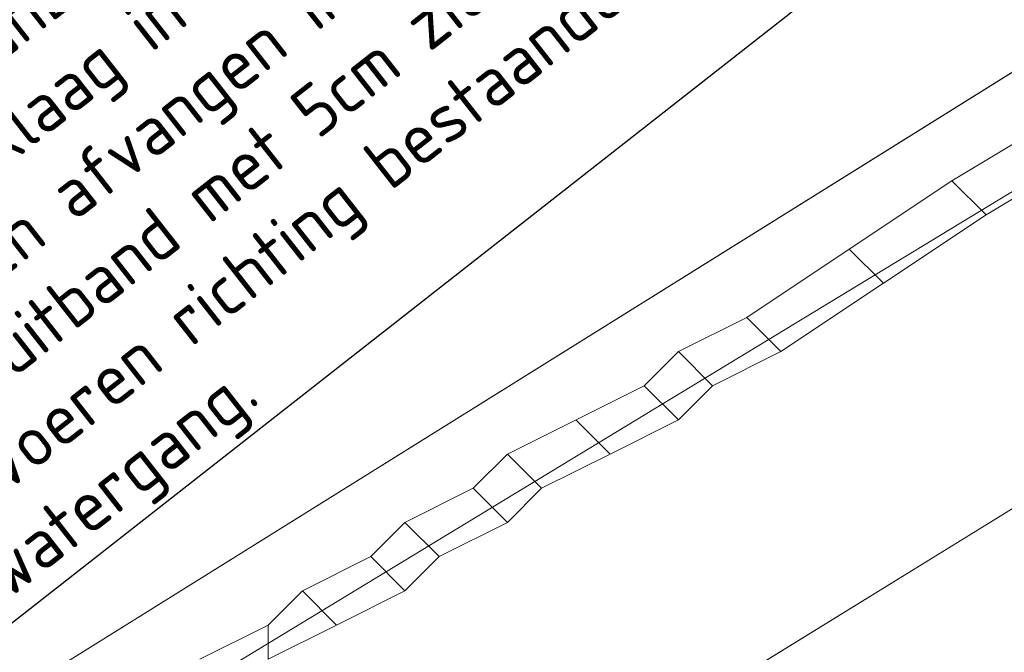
# Model space of a CAD drawing. Header units: metres. Extents: x 163628 to 167855, y 402678 to 405435.
# Tile 369 of 656: x 167387.08 to 167396.68, y 404835.23 to 404841.4. Entities that reach past the tile are written whole.
import ezdxf
from ezdxf import colors
from ezdxf.entities.mleader import LeaderData, LeaderLine
from ezdxf.math import Vec2, Vec3

# ---------------------------------------------------------------- set-up
doc = ezdxf.new("R2010")
doc.units = ezdxf.units.M
for name, color, linetype, lineweight in [('X-CA190022.004-UO-BGT_Ondergrond$0$GE_317_WGDVoetpad_Vlak_GEM', 253, 'Continuous', 9), ('X-CA190022.004-UO-BGT_Ondergrond$0$GE_478_BTDGroenvoorziening_bosplantsoen_GEM', 253, 'Continuous', 9), ('X-CA190022.004-UO-BGT_Ondergrond$0$GE_541_OWTOever_slootkant_Vlak_GEM', 253, 'Continuous', 9), ('X-CA190022.004-UO-TXT_Tekst 1op200$0$X-XX-AL-T25- LEADER BOVENGROND EN ONDERGRONDSE INFRA', 7, 'Continuous', 25)]:
    doc.layers.add(name, color=color, linetype=linetype, lineweight=lineweight)
doc.layers.add('X-CA190022.004-UO-KLIC$0$B-OI-KL-DATA_KPN_0000546663_VECT_19O042617-G', color=42, linetype='X-CA190022.004-UO-KLIC$0$1-200 TELEFONIE-KPN', lineweight=0, transparency=0.25)
doc.layers.add('X-CA190022.004-UO-KLIC$0$B-OI-KL-DATA_ZIGGO BV_0000546674_VECT_19O042617-G', color=42, linetype='X-CA190022.004-UO-KLIC$0$1-200 ZIGGO', lineweight=0, transparency=0.25)
doc.styles.add('X-CA190022.004-UO-KLIC$0$NLCS-ISO', font='NLCS-ISO.ttf')
doc.styles.add('X-CA190022.004-UO-TXT_Tekst 1op200$0$NLCS-ISO-M200-T25', font='NLCS-ISO.ttf', dxfattribs={"height": 0.5})
doc.linetypes.add('X-CA190022.004-UO-KLIC$0$1-200 TELEFONIE-KPN', pattern='A,1.5,-0.6,["KPN",X-CA190022.004-UO-KLIC$0$NLCS-ISO,S=0.24,R=0,X=-0.5,Y=-0.12],-0.3', length=2.4)
doc.linetypes.add('X-CA190022.004-UO-KLIC$0$1-200 ZIGGO', pattern='A,1.5,-0.6,["ZIGGO",X-CA190022.004-UO-KLIC$0$NLCS-ISO,S=0.24,R=0,X=-0.5,Y=-0.12],-0.5', length=2.6)

msp = doc.modelspace()

# ---------------------------------------------------------------- linework, layer by layer
at = {"layer": 'X-CA190022.004-UO-BGT_Ondergrond$0$GE_317_WGDVoetpad_Vlak_GEM', "flags": 128}
for points in [[(167364.345, 404823.021), (167392.198, 404839.923), (167407.927, 404850), (167429.075, 404863.427), (167433.3, 404866.136), (167443.137, 404872.443), (167449.454, 404876.493), (167472.13, 404891.661), (167484.275, 404900.214), (167485.438, 404898.548), (167471.717, 404888.747), (167444.742, 404870.27), (167443.697, 404869.554), (167434.394, 404864.037)], [(167434.394, 404864.037), (167419.682, 404855.313), (167409.513, 404848.754), (167399.469, 404842.586), (167378.731, 404829.65), (167365.635, 404821.395)]]:
    msp.add_lwpolyline(points, dxfattribs=at)
at = {"layer": 'X-CA190022.004-UO-BGT_Ondergrond$0$GE_478_BTDGroenvoorziening_bosplantsoen_GEM', "flags": 128}
for points in [[(167413.318, 404864.38), (167421.604, 404868.715), (167429.605, 404872.017), (167433.3, 404866.136), (167429.075, 404863.427), (167407.927, 404850), (167392.198, 404839.923), (167364.345, 404823.021)], [(167439.648, 404863.097), (167363.133, 404815.894), (167321.149, 404792.314), (167313.495, 404788.206), (167284.339, 404772.56), (167224.892, 404743.504), (167225.094, 404744.537), (167225.454, 404745.673), (167226.927, 404746.699), (167230.72, 404748.638), (167253.558, 404759.585), (167271.092, 404768.855), (167289.458, 404778.298), (167311.343, 404790.093), (167329.141, 404799.983), (167348.727, 404811.681), (167365.635, 404821.395), (167378.731, 404829.65), (167399.469, 404842.586), (167409.513, 404848.754), (167419.682, 404855.313), (167434.394, 404864.037), (167439.648, 404863.097)]]:
    msp.add_lwpolyline(points, dxfattribs=at)
at = {"layer": 'X-CA190022.004-UO-BGT_Ondergrond$0$GE_541_OWTOever_slootkant_Vlak_GEM', "flags": 128}
msp.add_lwpolyline([(167408.921, 404840.347), (167379.069, 404822.147), (167367.82, 404815.639), (167353.4, 404808.061), (167325.568, 404791.297), (167316.108, 404785.23), (167313.495, 404788.206), (167321.149, 404792.314), (167363.133, 404815.894), (167439.648, 404863.097), (167442.965, 404862.503), (167440.523, 404860.828), (167440.895, 404860.283), (167436.662, 404857.395), (167408.921, 404840.347)], dxfattribs=at)
at = {"layer": 'X-CA190022.004-UO-KLIC$0$B-OI-KL-DATA_KPN_0000546663_VECT_19O042617-G', "flags": 128}
msp.add_lwpolyline([(167511.5695, 404915.8368), (167500.5, 404908.5), (167498.5, 404906.8333), (167482.5, 404895.5), (167463.5, 404882.8333), (167414.5, 404850.5), (167386.5, 404833.5), (167380.5, 404829.5), (167359.1667, 404816.1667), (167332.5, 404801.1667), (167327.8333, 404798.8333), (167322.1667, 404795.8333)], dxfattribs=at)
at = {"layer": 'X-CA190022.004-UO-KLIC$0$B-OI-KL-DATA_ZIGGO BV_0000546674_VECT_19O042617-G'}
msp.add_line((167393.1667, 404837.8333), (167391.8333, 404837.1667), dxfattribs=at)
at = {"layer": 'X-CA190022.004-UO-KLIC$0$B-OI-KL-DATA_ZIGGO BV_0000546674_VECT_19O042617-G', "flags": 128}
for points in [[(167397.8333, 404840.8333), (167396.1667, 404839.8333)], [(167398.1667, 404840.5), (167396.5, 404839.5)], [(167396.1667, 404839.8333), (167395.1667, 404839.1667)], [(167396.1667, 404839.8333), (167396.5, 404839.5)], [(167396.5, 404839.5), (167395.5, 404838.8333)], [(167395.1667, 404839.1667), (167394.1667, 404838.5)], [(167395.1667, 404839.1667), (167395.5, 404838.8333)], [(167395.5, 404838.8333), (167394.5, 404838.1667)], [(167394.1667, 404838.5), (167393.5, 404838.1667)], [(167394.1667, 404838.5), (167394.5, 404838.1667)], [(167393.5, 404838.1667), (167393.1667, 404837.8333)], [(167393.5, 404838.1667), (167393.8333, 404837.8333)], [(167394.5, 404838.1667), (167393.8333, 404837.8333)], [(167393.1667, 404837.8333), (167393.5, 404837.5)], [(167393.8333, 404837.8333), (167393.5, 404837.5)], [(167392.5, 404837.5), (167392.8333, 404837.1667)], [(167393.5, 404837.5), (167392.8333, 404837.1667)], [(167391.8333, 404837.1667), (167391.5, 404836.8333)], [(167391.8333, 404837.1667), (167392.1667, 404836.8333)], [(167392.8333, 404837.1667), (167392.1667, 404836.8333)], [(167391.5, 404836.8333), (167390.8333, 404836.5)], [(167391.5, 404836.8333), (167391.8333, 404836.5)], [(167392.1667, 404836.8333), (167391.8333, 404836.5)], [(167390.8333, 404836.5), (167390.5, 404836.1667)], [(167390.8333, 404836.5), (167391.1667, 404836.1667)], [(167391.8333, 404836.5), (167391.1667, 404836.1667)], [(167390.5, 404836.1667), (167389.8333, 404835.8333)], [(167390.5, 404836.1667), (167390.8333, 404835.8333)], [(167391.1667, 404836.1667), (167390.8333, 404835.8333)], [(167389.8333, 404835.8333), (167389.5, 404835.5)], [(167389.8333, 404835.8333), (167390.1667, 404835.5)], [(167390.8333, 404835.8333), (167390.1667, 404835.5)], [(167389.5, 404835.5), (167388.8333, 404835.1667)], [(167389.5, 404835.5), (167389.5, 404835.1667)], [(167390.1667, 404835.5), (167389.5, 404835.1667)]]:
    msp.add_lwpolyline(points, dxfattribs=at)

# ---------------------------------------------------------------- next in the draw order: leaders
at = {"layer": 'X-CA190022.004-UO-TXT_Tekst 1op200$0$X-XX-AL-T25- LEADER BOVENGROND EN ONDERGRONDSE INFRA'}
ml = msp.add_multileader_mtext('Standard', dxfattribs=at)
ml.set_content('Turfven, aanbrengen straatkolken met streklaag in berm, water vanaf percelen afvangen in berm (opsluitband met 5cm zicht) en afvoeren richting bestaande watergang.', color=256, style='X-CA190022.004-UO-TXT_Tekst 1op200$0$NLCS-ISO-M200-T25')
ml.set_leader_properties(color=256, linetype='ByLayer', lineweight=-1)
ml.build(insert=Vec2(0, 0))
ml.multileader.update_dxf_attribs({"text_left_attachment_type": 5, "text_right_attachment_type": 5, "dogleg_length": 0.5, "arrow_head_size": 0.5})
ctx = ml.context
ctx.base_point, ctx.char_height, ctx.arrow_head_size, ctx.landing_gap_size, ctx.plane_origin, ctx.plane_x_axis, ctx.plane_y_axis = Vec3(167386.9328, 404835.4671), 0.5, 0.5, 0.18, Vec3(167400.892, 404831.4707), Vec3(0.78715, 0.616761), Vec3(-0.616761, 0.78715)
ctx.left_attachment, ctx.right_attachment = 5, 5
notes = []
notes.append((ctx, [(0, (1, 1, 0), (167396.2488, 404842.7665), (-0.78715, -0.616761), 0.5, [(0, [(167392.4973, 404847.8794)], 0, [])])]))
ctx.mtext.insert, ctx.mtext.text_direction, ctx.mtext.rotation, ctx.mtext.width, ctx.mtext.defined_height, ctx.mtext.flow_direction = Vec3(167384.0729, 404839.409), Vec3(0.78715, 0.616761), 0.664621, 11.311224, 3.9793, 5
ctx.mtext.has_bg_fill, ctx.mtext.bg_color, ctx.mtext.bg_scale_factor, ctx.mtext.bg_transparency, ctx.mtext.use_window_bg_color = 1, -1027028792, 1.5, 0, 1
for ctx, leaders in notes:
    for number, flags, end, landing, length, lines in leaders:
        leader = LeaderData()
        leader.index, (leader.has_last_leader_line, leader.has_dogleg_vector, leader.attachment_direction) = number, flags
        leader.last_leader_point, leader.dogleg_vector, leader.dogleg_length = Vec3(end), Vec3(landing), length
        for number, points, colour, breaks in lines:
            line = LeaderLine()
            line.index, line.vertices, line.color, line.breaks = number, Vec3.list(points), colors.encode_raw_color(colour), breaks
            leader.lines.append(line)
        ctx.leaders.append(leader)

doc.saveas('drawing.dxf')
